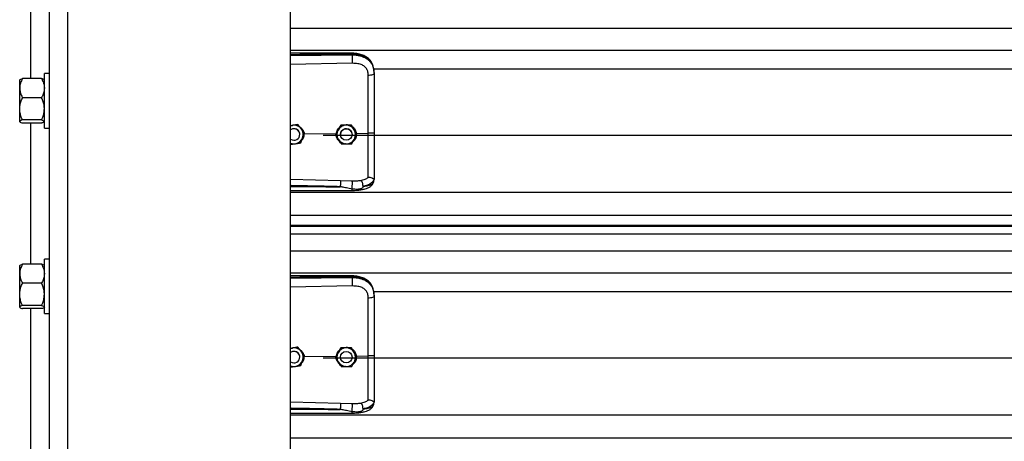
# Model space of a CAD drawing. Header units: inches. Extents: x 170 to 284, y 215 to 248.
# Tile 729 of 1056: x 226.914 to 227.822, y 223.38 to 223.769. Entities that reach past the tile are written whole.
import ezdxf

# ---------------------------------------------------------------- set-up
doc = ezdxf.new("R2010")
doc.units = ezdxf.units.IN
doc.header["$LTSCALE"] = 0.25
doc.header["$MEASUREMENT"] = 0
doc.layers.add('RH TOP OF HOOD', color=7, linetype='Continuous')

msp = doc.modelspace()

# ---------------------------------------------------------------- linework, layer by layer
at = {"layer": 'RH TOP OF HOOD'}
for p, q in [((226.94105, 220.1328), (226.94105, 224.39328)), ((226.95817, 220.1328), (226.95817, 224.34448)), ((227.16361, 220.1328), (227.16361, 224.33325)), ((226.92392, 223.71444), (226.92392, 223.84455)), ((227.16361, 223.76092), (231.19593, 223.76092)), ((227.16361, 223.74053), (231.19593, 223.74053)), ((227.16361, 223.73578), (227.22046, 223.73632)), ((227.22056, 223.72853), (227.16361, 223.72732)), ((227.22046, 223.73632), (227.22046, 223.73673)), ((227.24016, 223.72345), (231.11938, 223.72345)), ((226.91388, 223.71338), (226.91369, 223.71315)), ((226.91369, 223.70561), (226.91369, 223.71315)), ((226.93389, 223.71444), (226.91625, 223.71444)), ((226.93646, 223.71315), (226.93626, 223.71338)), ((226.94105, 223.71904), (226.93646, 223.71904)), ((226.93646, 223.66874), (226.93646, 223.71904)), ((227.24066, 223.71939), (227.24066, 223.71891)), ((226.91369, 223.68651), (226.91369, 223.70561)), ((226.93389, 223.69679), (226.91625, 223.69679)), ((226.91369, 223.6748), (226.91369, 223.68651)), ((226.91369, 223.67463), (226.91369, 223.6748)), ((226.91369, 223.67463), (226.91388, 223.67441)), ((226.93389, 223.67624), (226.91625, 223.67624)), ((226.93626, 223.67441), (226.93646, 223.67463)), ((226.93389, 223.67335), (226.91625, 223.67335)), ((226.92392, 223.54323), (226.92392, 223.67335)), ((226.93646, 223.66874), (226.94105, 223.66874)), ((227.16539, 223.67125), (227.16361, 223.67096)), ((227.17027, 223.67205), (227.16934, 223.6719)), ((227.17027, 223.67205), (227.17027, 223.67205)), ((227.2099, 223.67129), (227.2099, 223.67129)), ((227.21979, 223.67144), (227.21979, 223.67144)), ((227.17211, 223.6628), (227.17211, 223.6628)), ((227.17615, 223.66341), (227.20585, 223.66369)), ((227.17652, 223.66439), (227.17652, 223.66439)), ((227.19378, 223.66206), (231.16577, 223.66206)), ((227.20509, 223.66266), (227.20509, 223.66266)), ((227.20962, 223.6628), (227.20962, 223.6628)), ((227.22033, 223.6628), (227.22033, 223.6628)), ((227.22428, 223.66387), (227.2352, 223.66398)), ((227.22486, 223.66295), (227.22486, 223.66295)), ((227.16361, 223.62165), (227.20955, 223.62032)), ((227.20955, 223.62032), (227.22053, 223.62005)), ((227.24032, 223.61934), (227.24066, 223.62132)), ((227.24066, 223.62185), (227.24066, 223.62132)), ((227.16361, 223.60968), (231.19593, 223.60968)), ((227.16361, 223.5883), (231.19593, 223.5883)), ((231.19593, 223.57881), (227.16361, 223.57881)), ((227.16361, 223.57817), (231.19593, 223.57817)), ((227.16361, 223.57115), (231.19593, 223.57115)), ((226.94105, 223.54784), (226.93646, 223.54784)), ((226.93646, 223.49754), (226.93646, 223.54784)), ((227.16361, 223.55547), (231.19593, 223.55547)), ((226.91388, 223.54217), (226.91369, 223.54195)), ((226.91369, 223.53441), (226.91369, 223.54195)), ((226.93389, 223.54323), (226.91625, 223.54323)), ((226.93646, 223.54195), (226.93626, 223.54217)), ((226.91369, 223.51531), (226.91369, 223.53441)), ((227.16361, 223.53508), (231.19593, 223.53508)), ((227.16361, 223.53033), (227.22046, 223.53087)), ((227.22046, 223.53087), (227.22046, 223.53128)), ((226.93389, 223.52558), (226.91625, 223.52558)), ((227.22056, 223.52308), (227.16361, 223.52187)), ((226.91369, 223.50359), (226.91369, 223.51531)), ((227.24016, 223.51801), (231.11938, 223.51801)), ((227.24066, 223.51395), (227.24066, 223.51346)), ((226.91369, 223.50343), (226.91369, 223.50359)), ((226.91369, 223.50343), (226.91388, 223.5032)), ((226.93389, 223.50504), (226.91625, 223.50504)), ((226.93389, 223.50214), (226.91625, 223.50214)), ((226.92392, 223.37202), (226.92392, 223.50214)), ((226.93626, 223.5032), (226.93646, 223.50343)), ((226.93646, 223.49754), (226.94105, 223.49754)), ((227.16539, 223.46581), (227.16361, 223.46552)), ((227.17027, 223.4666), (227.16934, 223.46645)), ((227.17027, 223.4666), (227.17027, 223.4666)), ((227.2099, 223.46584), (227.2099, 223.46584)), ((227.21979, 223.46599), (227.21979, 223.46599)), ((227.17211, 223.45736), (227.17211, 223.45736)), ((227.17615, 223.45796), (227.20585, 223.45825)), ((227.17652, 223.45895), (227.17652, 223.45895)), ((227.19378, 223.45661), (231.16577, 223.45661)), ((227.20509, 223.45721), (227.20509, 223.45721)), ((227.20962, 223.45736), (227.20966, 223.45796)), ((227.20962, 223.45736), (227.20962, 223.45736)), ((227.21863, 223.46126), (227.21957, 223.4601)), ((227.21957, 223.4601), (227.21971, 223.45985)), ((227.22031, 223.4578), (227.22033, 223.45736)), ((227.22033, 223.45736), (227.22033, 223.45736)), ((227.22428, 223.45842), (227.2352, 223.45853)), ((227.22486, 223.45751), (227.22486, 223.45751)), ((227.16361, 223.4162), (227.20955, 223.41487)), ((227.20955, 223.41487), (227.22053, 223.41461)), ((227.24032, 223.41389), (227.24066, 223.41588)), ((227.24066, 223.41641), (227.24066, 223.41588)), ((227.16361, 223.40423), (231.19593, 223.40423)), ((227.16361, 223.38285), (231.19593, 223.38285))]:
    msp.add_line(p, q, dxfattribs=at)
at = {"layer": 'RH TOP OF HOOD', "flags": 128}
for points in [[(227.24066, 223.71891), (227.24055, 223.71861), (227.24024, 223.71833), (227.23974, 223.71806), (227.23907, 223.71783), (227.23824, 223.71764), (227.2373, 223.71749), (227.23627, 223.7174), (227.2352, 223.71736)], [(227.16361, 223.67076), (227.1643, 223.671), (227.16539, 223.67125)], [(227.21957, 223.66555), (227.22017, 223.66407), (227.22033, 223.6628)], [(227.24066, 223.51346), (227.24055, 223.51316), (227.24024, 223.51288), (227.23974, 223.51261), (227.23907, 223.51238), (227.23824, 223.51219), (227.2373, 223.51204), (227.23627, 223.51195), (227.2352, 223.51191)], [(227.16361, 223.46532), (227.1643, 223.46555), (227.16539, 223.46581)]]:
    msp.add_lwpolyline(points, dxfattribs=at)
at = {"layer": 'RH TOP OF HOOD'}
for centre in [(227.21498, 223.6628), (227.21498, 223.45736)]:
    msp.add_circle(centre, 0.00535, dxfattribs=at)
for centre, radius, start, end in [((227.16676, 223.6628), 0.00535, 39.24773, 126.0719), ((227.16676, 223.6628), 0.00535, 300.00974, 126.0719), ((227.16676, 223.6628), 0.00856, 39.24773, 99.24773), ((227.16676, 223.6628), 0.00535, 0, 39.24773), ((227.16676, 223.6628), 0.00856, 339.24773, 39.24773), ((227.21498, 223.6628), 0.00856, 150.85968, 210.85968), ((227.21498, 223.6628), 0.00856, 90.85968, 150.85968), ((227.21498, 223.6628), 0.00535, 30.85968, 180), ((227.21498, 223.6628), 0.00856, 30.85968, 90.85968), ((227.21498, 223.6628), 0.00856, 330.85968, 30.85968), ((227.16676, 223.6628), 0.00535, 233.9281, 300.00974), ((227.16676, 223.6628), 0.00856, 279.24773, 339.24773), ((227.21498, 223.6628), 0.00856, 210.85968, 270.85968), ((227.21498, 223.6628), 0.00856, 270.85968, 330.85968), ((227.16676, 223.6628), 0.00856, 248.40768, 279.24773), ((227.16676, 223.45736), 0.00856, 39.24773, 99.24773), ((227.21498, 223.45736), 0.00856, 90.85968, 150.85968), ((227.21498, 223.45736), 0.00856, 30.85968, 90.85968), ((227.16676, 223.45736), 0.00535, 39.24773, 126.0719), ((227.16676, 223.45736), 0.00535, 300.00974, 126.0719), ((227.16676, 223.45736), 0.00535, 0, 39.24773), ((227.16676, 223.45736), 0.00856, 339.24773, 39.24773), ((227.21498, 223.45736), 0.00856, 150.85968, 210.85968), ((227.21498, 223.45736), 0.00856, 330.85968, 30.85968), ((227.16676, 223.45736), 0.00535, 233.9281, 300.00974), ((227.16676, 223.45736), 0.00856, 248.40768, 279.24773), ((227.16676, 223.45736), 0.00856, 279.24773, 339.24773), ((227.21498, 223.45736), 0.00856, 210.85968, 270.85968), ((227.21498, 223.45736), 0.00856, 270.85968, 330.85968)]:
    msp.add_arc(centre, radius, start, end, dxfattribs=at)
for points, knots in [([(227.22044, 223.73782), (227.21122, 223.73789), (227.19314, 223.73802), (227.17419, 223.73797), (227.16447, 223.73791), (227.16361, 223.73791)], [0, 0, 0, 0, 0.486583, 0.954841, 1, 1, 1, 1]), ([(227.24057, 223.72144), (227.24045, 223.72251), (227.24024, 223.72445), (227.23949, 223.72696), (227.23863, 223.72887), (227.23756, 223.73063), (227.23624, 223.73221), (227.23477, 223.73351), (227.2334, 223.73447), (227.23196, 223.7353), (227.22958, 223.73637), (227.22664, 223.73718), (227.22333, 223.73771), (227.22144, 223.73778), (227.22044, 223.73782)], [0, 0, 0, 0, 0.108447, 0.196305, 0.269183, 0.327997, 0.41496, 0.491641, 0.538976, 0.594191, 0.669415, 0.814855, 0.902261, 1, 1, 1, 1]), ([(227.22044, 223.73781), (227.22044, 223.73781), (227.22045, 223.73782), (227.22045, 223.73771), (227.22046, 223.73742), (227.22046, 223.737), (227.22046, 223.73673)], [0, 0, 0, 0, 0.097876, 0.335386, 0.567961, 1, 1, 1, 1]), ([(227.22046, 223.73673), (227.21415, 223.73677), (227.20092, 223.73685), (227.18197, 223.73667), (227.16933, 223.73645), (227.16361, 223.73635)], [0, 0, 0, 0, 0.33267, 0.698436, 1, 1, 1, 1]), ([(227.24066, 223.71939), (227.24059, 223.72075), (227.24047, 223.72331), (227.23951, 223.7268), (227.23822, 223.72921), (227.23685, 223.73092), (227.23577, 223.73196), (227.23471, 223.73279), (227.23372, 223.73345), (227.23249, 223.73414), (227.23089, 223.73487), (227.22823, 223.73578), (227.22469, 223.73654), (227.22179, 223.73667), (227.22046, 223.73673)], [0, 0, 0, 0, 0.130716, 0.246761, 0.357793, 0.417097, 0.479148, 0.517715, 0.55909, 0.603295, 0.663348, 0.735369, 0.879208, 1, 1, 1, 1]), ([(227.22046, 223.73632), (227.22048, 223.73574), (227.22053, 223.73455), (227.22057, 223.73232), (227.22058, 223.73014), (227.22056, 223.72905), (227.22056, 223.72853)], [0, 0, 0, 0, 0.240694, 0.5, 0.759306, 1, 1, 1, 1]), ([(227.22046, 223.73632), (227.22166, 223.73629), (227.22409, 223.73622), (227.22742, 223.7356), (227.2304, 223.73466), (227.23293, 223.73345), (227.23517, 223.7319), (227.23704, 223.73007), (227.23853, 223.72793), (227.2397, 223.72538), (227.2405, 223.7223), (227.2406, 223.72005), (227.24066, 223.71891)], [0, 0, 0, 0, 0.109401, 0.222347, 0.315179, 0.410223, 0.501275, 0.594601, 0.683449, 0.774533, 0.885821, 1, 1, 1, 1]), ([(227.23477, 223.72129), (227.23477, 223.72129), (227.23467, 223.72165), (227.23417, 223.72306), (227.23264, 223.72526), (227.22957, 223.72716), (227.22546, 223.72837), (227.2223, 223.72847), (227.22056, 223.72853)], [0, 0, 0, 0, 0.000004, 0.065095, 0.26167, 0.475311, 0.709366, 1, 1, 1, 1]), ([(227.2352, 223.71736), (227.23513, 223.71868), (227.23506, 223.72001), (227.23477, 223.72129), (227.23477, 223.72129)], [0, 0, 0, 0, 0.99998, 1, 1, 1, 1]), ([(226.91625, 223.71444), (226.91558, 223.71306), (226.91421, 223.71027), (226.91369, 223.70722), (226.91369, 223.70565), (226.91369, 223.70561)], [0, 0, 0, 0, 0.484341, 0.986328, 1, 1, 1, 1]), ([(226.91395, 223.71332), (226.914, 223.71341), (226.91418, 223.71371), (226.91514, 223.71408), (226.916, 223.71436), (226.91625, 223.71444)], [0, 0, 0, 0, 0.237471, 0.77815, 1, 1, 1, 1]), ([(226.93389, 223.71444), (226.93456, 223.71306), (226.93594, 223.71027), (226.93645, 223.70722), (226.93646, 223.70565), (226.93646, 223.70561)], [0, 0, 0, 0, 0.484341, 0.986328, 1, 1, 1, 1]), ([(226.9362, 223.71332), (226.93614, 223.71341), (226.93597, 223.71371), (226.935, 223.71408), (226.93414, 223.71436), (226.93389, 223.71444)], [0, 0, 0, 0, 0.237471, 0.77815, 1, 1, 1, 1]), ([(227.2352, 223.66398), (227.2352, 223.66398), (227.2352, 223.66736), (227.2352, 223.67441), (227.2352, 223.68508), (227.2352, 223.69596), (227.2352, 223.70675), (227.2352, 223.71382), (227.2352, 223.71736)], [0, 0, 0, 0, 0.000001, 0.187792, 0.390844, 0.593896, 0.796948, 1, 1, 1, 1]), ([(227.24066, 223.71891), (227.24066, 223.71528), (227.24066, 223.70801), (227.24066, 223.69692), (227.24066, 223.68574), (227.24066, 223.67477), (227.24066, 223.66753), (227.24066, 223.66405)], [0, 0, 0, 0, 0.202757, 0.406104, 0.60886, 0.812207, 1, 1, 1, 1]), ([(226.91369, 223.70561), (226.91378, 223.70438), (226.91398, 223.70186), (226.91513, 223.69894), (226.916, 223.69727), (226.91625, 223.69679)], [0, 0, 0, 0, 0.406291, 0.827266, 1, 1, 1, 1]), ([(226.93646, 223.70561), (226.93636, 223.70438), (226.93616, 223.70186), (226.93501, 223.69894), (226.93414, 223.69727), (226.93389, 223.69679)], [0, 0, 0, 0, 0.4062906, 0.8272664, 1, 1, 1, 1]), ([(226.91369, 223.68651), (226.91369, 223.68675), (226.91371, 223.68829), (226.91413, 223.69116), (226.91516, 223.69434), (226.91598, 223.69618), (226.91625, 223.69679)], [0, 0, 0, 0, 0.066532, 0.435283, 0.814551, 1, 1, 1, 1]), ([(226.93646, 223.68651), (226.93645, 223.68675), (226.93644, 223.68829), (226.93601, 223.69116), (226.93499, 223.69434), (226.93416, 223.69618), (226.93389, 223.69679)], [0, 0, 0, 0, 0.066532, 0.435283, 0.814551, 1, 1, 1, 1]), ([(226.91625, 223.67624), (226.91587, 223.67711), (226.91497, 223.67917), (226.91393, 223.6826), (226.91377, 223.6852), (226.91369, 223.68651)], [0, 0, 0, 0, 0.26546, 0.628076, 1, 1, 1, 1]), ([(226.93389, 223.67624), (226.93427, 223.67711), (226.93517, 223.67917), (226.93621, 223.6826), (226.93638, 223.6852), (226.93646, 223.68651)], [0, 0, 0, 0, 0.26546, 0.628076, 1, 1, 1, 1]), ([(226.91625, 223.67624), (226.91558, 223.67602), (226.91421, 223.67556), (226.91369, 223.67506), (226.91369, 223.6748), (226.91369, 223.6748)], [0, 0, 0, 0, 0.484341, 0.986328, 1, 1, 1, 1]), ([(226.91369, 223.6748), (226.91378, 223.67459), (226.91398, 223.67418), (226.91513, 223.6737), (226.916, 223.67343), (226.91625, 223.67335)], [0, 0, 0, 0, 0.406291, 0.827266, 1, 1, 1, 1]), ([(226.93389, 223.67624), (226.93456, 223.67602), (226.93594, 223.67556), (226.93645, 223.67506), (226.93646, 223.6748), (226.93646, 223.6748)], [0, 0, 0, 0, 0.484341, 0.986328, 1, 1, 1, 1]), ([(226.9362, 223.67447), (226.93614, 223.67437), (226.93597, 223.67407), (226.935, 223.6737), (226.93414, 223.67343), (226.93389, 223.67335)], [0, 0, 0, 0, 0.237471, 0.77815, 1, 1, 1, 1]), ([(227.16361, 223.67108), (227.16445, 223.67136), (227.16586, 223.67184), (227.16733, 223.67172), (227.16793, 223.67167)], [0, 0, 0, 0, 0.594398, 1, 1, 1, 1]), ([(227.17027, 223.67205), (227.16959, 223.67194), (227.16822, 223.67171), (227.16656, 223.67144), (227.16561, 223.67129), (227.16539, 223.67125)], [0, 0, 0, 0, 0.4299704, 0.8700602, 1, 1, 1, 1]), ([(227.17339, 223.66822), (227.17327, 223.66837), (227.1723, 223.66956), (227.17124, 223.67085), (227.17036, 223.67193), (227.17027, 223.67205)], [0, 0, 0, 0, 0.115647, 0.904534, 1, 1, 1, 1]), ([(227.17339, 223.66822), (227.17327, 223.66837), (227.1723, 223.66956), (227.17124, 223.67086), (227.17036, 223.67193), (227.17027, 223.67205)], [0, 0, 0, 0, 0.115647, 0.904534, 1, 1, 1, 1]), ([(227.17154, 223.67035), (227.17219, 223.66993), (227.17368, 223.66894), (227.17498, 223.66721), (227.17525, 223.66597), (227.17531, 223.66573)], [0, 0, 0, 0, 0.381422, 0.875754, 1, 1, 1, 1]), ([(227.17652, 223.66439), (227.17626, 223.66472), (227.17526, 223.66594), (227.17418, 223.66725), (227.17339, 223.66822)], [0, 0, 0, 0, 0.264307, 1, 1, 1, 1]), ([(227.17652, 223.66439), (227.17626, 223.66472), (227.17526, 223.66594), (227.17418, 223.66726), (227.17339, 223.66822)], [0, 0, 0, 0, 0.264307, 1, 1, 1, 1]), ([(227.2075, 223.66697), (227.20688, 223.66586), (227.20605, 223.66438), (227.20528, 223.663), (227.20509, 223.66266)], [0, 0, 0, 0, 0.7497734, 1, 1, 1, 1]), ([(227.2075, 223.66697), (227.20688, 223.66586), (227.20605, 223.66438), (227.20528, 223.663), (227.20509, 223.66266)], [0, 0, 0, 0, 0.749773, 1, 1, 1, 1]), ([(227.20601, 223.6643), (227.20617, 223.66506), (227.20655, 223.66681), (227.20768, 223.66865), (227.20872, 223.66938), (227.20892, 223.66952)], [0, 0, 0, 0, 0.377677, 0.881161, 1, 1, 1, 1]), ([(227.2099, 223.67129), (227.20957, 223.67069), (227.2089, 223.66948), (227.20808, 223.66801), (227.20761, 223.66716), (227.2075, 223.66697)], [0, 0, 0, 0, 0.4299704, 0.8700602, 1, 1, 1, 1]), ([(227.2099, 223.67129), (227.20957, 223.67069), (227.2089, 223.66948), (227.20808, 223.66801), (227.20761, 223.66717), (227.2075, 223.66697)], [0, 0, 0, 0, 0.4299704, 0.8700602, 1, 1, 1, 1]), ([(227.21485, 223.67137), (227.21357, 223.67135), (227.21188, 223.67132), (227.2103, 223.6713), (227.2099, 223.67129)], [0, 0, 0, 0, 0.749773, 1, 1, 1, 1]), ([(227.21485, 223.67136), (227.21357, 223.67134), (227.21188, 223.67132), (227.2103, 223.6713), (227.2099, 223.67129)], [0, 0, 0, 0, 0.7497734, 1, 1, 1, 1]), ([(227.21205, 223.67132), (227.21262, 223.67154), (227.2138, 223.67198), (227.21585, 223.67203), (227.21718, 223.67163), (227.2179, 223.67141)], [0, 0, 0, 0, 0.30274, 0.628644, 1, 1, 1, 1]), ([(227.21979, 223.67144), (227.2191, 223.67143), (227.21772, 223.67141), (227.21603, 223.67138), (227.21507, 223.67137), (227.21485, 223.67136)], [0, 0, 0, 0, 0.4299704, 0.8700602, 1, 1, 1, 1]), ([(227.21979, 223.67144), (227.2191, 223.67143), (227.21772, 223.67141), (227.21603, 223.67138), (227.21507, 223.67137), (227.21485, 223.67137)], [0, 0, 0, 0, 0.42997, 0.87006, 1, 1, 1, 1]), ([(227.22232, 223.66719), (227.22222, 223.66736), (227.22144, 223.66868), (227.22058, 223.67012), (227.21987, 223.67131), (227.21979, 223.67144)], [0, 0, 0, 0, 0.115647, 0.904534, 1, 1, 1, 1]), ([(227.22232, 223.6672), (227.22222, 223.66736), (227.22144, 223.66868), (227.22058, 223.67012), (227.21987, 223.67131), (227.21979, 223.67144)], [0, 0, 0, 0, 0.115647, 0.904534, 1, 1, 1, 1]), ([(227.22066, 223.66998), (227.22091, 223.66983), (227.22204, 223.66914), (227.22352, 223.66704), (227.22402, 223.66495), (227.22428, 223.66387)], [0, 0, 0, 0, 0.117443, 0.542782, 1, 1, 1, 1]), ([(227.22486, 223.66295), (227.22464, 223.66331), (227.22383, 223.66467), (227.22296, 223.66613), (227.22232, 223.6672)], [0, 0, 0, 0, 0.264307, 1, 1, 1, 1]), ([(227.22486, 223.66295), (227.22464, 223.66331), (227.22383, 223.66467), (227.22296, 223.66612), (227.22232, 223.66719)], [0, 0, 0, 0, 0.264307, 1, 1, 1, 1]), ([(227.17302, 223.65515), (227.17326, 223.65579), (227.17375, 223.65708), (227.17435, 223.65866), (227.17469, 223.65956), (227.17477, 223.65977)], [0, 0, 0, 0, 0.42997, 0.87006, 1, 1, 1, 1]), ([(227.17585, 223.66264), (227.17578, 223.66181), (227.17562, 223.66005), (227.17477, 223.65824), (227.17398, 223.65754), (227.17389, 223.65746)], [0, 0, 0, 0, 0.439592, 0.936516, 1, 1, 1, 1]), ([(227.17477, 223.65977), (227.17522, 223.66096), (227.17582, 223.66255), (227.17638, 223.66402), (227.17652, 223.66439)], [0, 0, 0, 0, 0.749773, 1, 1, 1, 1]), ([(227.20763, 223.65841), (227.20753, 223.65858), (227.20674, 223.65989), (227.20588, 223.66133), (227.20517, 223.66253), (227.20509, 223.66266)], [0, 0, 0, 0, 0.1156469, 0.9045343, 1, 1, 1, 1]), ([(227.20891, 223.65627), (227.20826, 223.65693), (227.20691, 223.6583), (227.20601, 223.66017), (227.20596, 223.66119), (227.20596, 223.6612)], [0, 0, 0, 0, 0.479701, 0.993135, 1, 1, 1, 1]), ([(227.21016, 223.65417), (227.20995, 223.65453), (227.20914, 223.65588), (227.20827, 223.65734), (227.20763, 223.65841)], [0, 0, 0, 0, 0.264307, 1, 1, 1, 1]), ([(227.22005, 223.65432), (227.22038, 223.65492), (227.22105, 223.65613), (227.22187, 223.6576), (227.22234, 223.65844), (227.22245, 223.65864)], [0, 0, 0, 0, 0.42997, 0.87006, 1, 1, 1, 1]), ([(227.22418, 223.66173), (227.22407, 223.66102), (227.2238, 223.65935), (227.22265, 223.65743), (227.22151, 223.65657), (227.22115, 223.6563)], [0, 0, 0, 0, 0.335649, 0.786425, 1, 1, 1, 1]), ([(227.22245, 223.65864), (227.22307, 223.65975), (227.2239, 223.66123), (227.22467, 223.66261), (227.22486, 223.66295)], [0, 0, 0, 0, 0.749773, 1, 1, 1, 1]), ([(227.24066, 223.66405), (227.24057, 223.66403), (227.24041, 223.66401), (227.23916, 223.66398), (227.23736, 223.66397), (227.23592, 223.66397), (227.2352, 223.66398)], [0, 0, 0, 0, 0.250001, 0.500001, 0.750001, 1, 1, 1, 1]), ([(227.2352, 223.62329), (227.2352, 223.62355), (227.2352, 223.62512), (227.2352, 223.62855), (227.2352, 223.63416), (227.2352, 223.64059), (227.2352, 223.64782), (227.2352, 223.6557), (227.2352, 223.66122), (227.2352, 223.66398), (227.2352, 223.66398)], [0, 0, 0, 0, 0.031558, 0.189146, 0.346734, 0.504328, 0.661923, 0.83096, 0.999998, 1, 1, 1, 1]), ([(227.24066, 223.66405), (227.24066, 223.66101), (227.24066, 223.65483), (227.24066, 223.64605), (227.24066, 223.63788), (227.24066, 223.6313), (227.24066, 223.62591), (227.24066, 223.62321), (227.24066, 223.62185)], [0, 0, 0, 0, 0.187091, 0.380392, 0.555876, 0.736448, 0.867195, 1, 1, 1, 1]), ([(227.16361, 223.65362), (227.16417, 223.65371), (227.16542, 223.65391), (227.16697, 223.65416), (227.16792, 223.65432), (227.16814, 223.65435)], [0, 0, 0, 0, 0.3844201, 0.8596769, 1, 1, 1, 1]), ([(227.16814, 223.65435), (227.16939, 223.65456), (227.17107, 223.65483), (227.17263, 223.65509), (227.17302, 223.65515)], [0, 0, 0, 0, 0.749773, 1, 1, 1, 1]), ([(227.21016, 223.65417), (227.21085, 223.65418), (227.21223, 223.6542), (227.21392, 223.65423), (227.21488, 223.65424), (227.2151, 223.65424)], [0, 0, 0, 0, 0.42997, 0.87006, 1, 1, 1, 1]), ([(227.21725, 223.65428), (227.21715, 223.65424), (227.21638, 223.65394), (227.21508, 223.65388), (227.21398, 223.65413), (227.21358, 223.65422)], [0, 0, 0, 0, 0.081672, 0.673462, 1, 1, 1, 1]), ([(227.2151, 223.65424), (227.21638, 223.65426), (227.21807, 223.65429), (227.21965, 223.65431), (227.22005, 223.65432)], [0, 0, 0, 0, 0.749773, 1, 1, 1, 1]), ([(227.20955, 223.62032), (227.20956, 223.62008), (227.20957, 223.61971), (227.20956, 223.61885), (227.20956, 223.61807), (227.20954, 223.61721), (227.20952, 223.61605), (227.20949, 223.61521), (227.20947, 223.61466)], [0, 0, 0, 0, 0.2394515, 0.3683458, 0.4999762, 0.6316106, 0.7605158, 1, 1, 1, 1]), ([(227.22045, 223.61248), (227.22047, 223.61272), (227.2205, 223.61323), (227.22054, 223.61424), (227.22058, 223.61543), (227.2206, 223.6167), (227.22061, 223.6179), (227.2206, 223.6189), (227.22057, 223.61964), (227.22055, 223.61992), (227.22053, 223.62005)], [0, 0, 0, 0, 0.109851, 0.231726, 0.363178, 0.5, 0.636822, 0.768274, 0.890149, 1, 1, 1, 1]), ([(227.22053, 223.62005), (227.22189, 223.62005), (227.22459, 223.62003), (227.2271, 223.62032), (227.22835, 223.62046)], [0, 0, 0, 0, 0.500392, 1, 1, 1, 1]), ([(227.22836, 223.62046), (227.22974, 223.62075), (227.23182, 223.62119), (227.234, 223.62223), (227.2348, 223.62293), (227.2352, 223.62329)], [0, 0, 0, 0, 0.490199, 0.743885, 1, 1, 1, 1]), ([(227.23045, 223.61506), (227.23043, 223.61559), (227.23038, 223.61669), (227.2299, 223.61835), (227.2292, 223.61974), (227.22863, 223.62023), (227.22836, 223.62046)], [0, 0, 0, 0, 0.240562, 0.499746, 0.759069, 1, 1, 1, 1]), ([(227.24046, 223.6216), (227.24019, 223.62088), (227.23962, 223.6194), (227.23757, 223.61756), (227.23458, 223.61601), (227.23185, 223.61538), (227.23045, 223.61506)], [0, 0, 0, 0, 0.230526, 0.473488, 0.729738, 1, 1, 1, 1]), ([(227.24046, 223.6216), (227.24041, 223.62159), (227.24031, 223.62158), (227.24002, 223.62176), (227.23955, 223.62209), (227.23868, 223.62267), (227.2372, 223.62329), (227.23586, 223.62329), (227.2352, 223.62329)], [0, 0, 0, 0, 0.113677, 0.23335, 0.362069, 0.501916, 0.755745, 1, 1, 1, 1]), ([(227.24066, 223.62185), (227.24066, 223.62185), (227.24066, 223.62184), (227.24065, 223.62174), (227.24055, 223.62166), (227.24046, 223.62159)], [0, 0, 0, 0, 0.011935, 0.118982, 1, 1, 1, 1]), ([(227.20947, 223.61466), (227.20557, 223.61476), (227.1973, 223.61497), (227.18419, 223.61525), (227.17324, 223.61546), (227.16623, 223.61559), (227.16405, 223.61563), (227.16361, 223.61564)], [0, 0, 0, 0, 0.25516, 0.541071, 0.857735, 0.971288, 1, 1, 1, 1]), ([(227.16361, 223.61499), (227.16621, 223.61496), (227.17128, 223.6149), (227.17884, 223.61482), (227.18649, 223.61475), (227.19425, 223.6147), (227.20197, 223.61466), (227.20701, 223.61466), (227.20947, 223.61466)], [0, 0, 0, 0, 0.169941, 0.331425, 0.494842, 0.670531, 0.838916, 1, 1, 1, 1]), ([(227.16361, 223.61109), (227.16728, 223.61109), (227.17875, 223.6111), (227.19768, 223.61112), (227.21295, 223.6112), (227.2204, 223.61123)], [0, 0, 0, 0, 0.1936599, 0.6060178, 1, 1, 1, 1]), ([(227.22045, 223.61248), (227.21867, 223.61283), (227.21561, 223.61342), (227.21218, 223.61414), (227.21044, 223.6145), (227.20994, 223.6146), (227.20979, 223.61463), (227.20974, 223.61464)], [0, 0, 0, 0, 0.50228, 0.861696, 0.958427, 0.986103, 1, 1, 1, 1]), ([(227.2204, 223.61123), (227.22189, 223.61127), (227.22467, 223.61133), (227.22841, 223.61176), (227.23128, 223.61232), (227.23338, 223.61292), (227.23497, 223.61353), (227.23634, 223.61423), (227.23761, 223.61511), (227.23874, 223.61619), (227.23976, 223.6176), (227.24011, 223.61871), (227.2403, 223.61929)], [0, 0, 0, 0, 0.169691, 0.317141, 0.442436, 0.538436, 0.608329, 0.684096, 0.742678, 0.815168, 0.901564, 1, 1, 1, 1]), ([(227.2204, 223.61125), (227.2204, 223.61125), (227.22041, 223.61118), (227.22042, 223.61137), (227.22044, 223.6117), (227.22044, 223.61213), (227.22045, 223.61242), (227.22045, 223.61248)], [0, 0, 0, 0, 0.0343673, 0.3245666, 0.621015, 0.9174633, 1, 1, 1, 1]), ([(227.23045, 223.61506), (227.23038, 223.61469), (227.23028, 223.61417), (227.2299, 223.61357), (227.22948, 223.61314), (227.22868, 223.6127), (227.2272, 223.61234), (227.22444, 223.6121), (227.22205, 223.61233), (227.22045, 223.61248)], [0, 0, 0, 0, 0.100127, 0.139586, 0.189714, 0.258234, 0.369736, 0.580348, 1, 1, 1, 1]), ([(227.23045, 223.61506), (227.231, 223.61512), (227.23231, 223.61526), (227.2337, 223.61548), (227.23466, 223.61568), (227.23589, 223.61595), (227.23758, 223.61652), (227.2394, 223.61765), (227.24, 223.61876), (227.24032, 223.61934)], [0, 0, 0, 0, 0.109188, 0.260819, 0.307798, 0.335524, 0.562789, 0.774954, 1, 1, 1, 1]), ([(226.91625, 223.54323), (226.91558, 223.54186), (226.91421, 223.53906), (226.91369, 223.53601), (226.91369, 223.53445), (226.91369, 223.53441)], [0, 0, 0, 0, 0.484341, 0.986328, 1, 1, 1, 1]), ([(226.91395, 223.54211), (226.914, 223.5422), (226.91418, 223.54251), (226.91514, 223.54288), (226.916, 223.54315), (226.91625, 223.54323)], [0, 0, 0, 0, 0.237471, 0.77815, 1, 1, 1, 1]), ([(226.93389, 223.54323), (226.93456, 223.54186), (226.93594, 223.53906), (226.93645, 223.53601), (226.93646, 223.53445), (226.93646, 223.53441)], [0, 0, 0, 0, 0.484341, 0.986328, 1, 1, 1, 1]), ([(226.9362, 223.54211), (226.93614, 223.5422), (226.93597, 223.54251), (226.935, 223.54288), (226.93414, 223.54315), (226.93389, 223.54323)], [0, 0, 0, 0, 0.237471, 0.77815, 1, 1, 1, 1]), ([(226.91369, 223.53441), (226.91378, 223.53317), (226.91398, 223.53066), (226.91513, 223.52773), (226.916, 223.52607), (226.91625, 223.52558)], [0, 0, 0, 0, 0.406291, 0.827266, 1, 1, 1, 1]), ([(226.93646, 223.53441), (226.93636, 223.53317), (226.93616, 223.53066), (226.93501, 223.52773), (226.93414, 223.52607), (226.93389, 223.52558)], [0, 0, 0, 0, 0.4062906, 0.8272664, 1, 1, 1, 1]), ([(227.22044, 223.53237), (227.21122, 223.53244), (227.19314, 223.53258), (227.17419, 223.53252), (227.16447, 223.53246), (227.16361, 223.53246)], [0, 0, 0, 0, 0.486583, 0.954841, 1, 1, 1, 1]), ([(227.22046, 223.53128), (227.21415, 223.53132), (227.20092, 223.5314), (227.18197, 223.53122), (227.16933, 223.531), (227.16361, 223.5309)], [0, 0, 0, 0, 0.33267, 0.698436, 1, 1, 1, 1]), ([(227.24057, 223.51599), (227.24045, 223.51706), (227.24024, 223.519), (227.23949, 223.52152), (227.23863, 223.52343), (227.23756, 223.52518), (227.23624, 223.52677), (227.23477, 223.52806), (227.2334, 223.52902), (227.23196, 223.52985), (227.22958, 223.53092), (227.22664, 223.53173), (227.22333, 223.53226), (227.22144, 223.53234), (227.22044, 223.53237)], [0, 0, 0, 0, 0.108447, 0.196305, 0.269183, 0.327997, 0.41496, 0.491641, 0.538976, 0.594191, 0.669415, 0.814855, 0.902261, 1, 1, 1, 1]), ([(227.22044, 223.53236), (227.22044, 223.53236), (227.22045, 223.53238), (227.22045, 223.53226), (227.22046, 223.53197), (227.22046, 223.53155), (227.22046, 223.53128)], [0, 0, 0, 0, 0.097876, 0.335386, 0.567961, 1, 1, 1, 1]), ([(227.24066, 223.51395), (227.24059, 223.5153), (227.24047, 223.51786), (227.23951, 223.52136), (227.23822, 223.52377), (227.23685, 223.52547), (227.23577, 223.52651), (227.23471, 223.52734), (227.23372, 223.528), (227.23249, 223.5287), (227.23089, 223.52942), (227.22823, 223.53033), (227.22469, 223.53109), (227.22179, 223.53122), (227.22046, 223.53128)], [0, 0, 0, 0, 0.130716, 0.246761, 0.357793, 0.417097, 0.479148, 0.517715, 0.55909, 0.603295, 0.663348, 0.735369, 0.879208, 1, 1, 1, 1]), ([(227.22046, 223.53087), (227.22048, 223.53029), (227.22053, 223.5291), (227.22057, 223.52687), (227.22058, 223.5247), (227.22056, 223.52361), (227.22056, 223.52308)], [0, 0, 0, 0, 0.240694, 0.5, 0.759306, 1, 1, 1, 1]), ([(227.22046, 223.53087), (227.22166, 223.53084), (227.22409, 223.53077), (227.22742, 223.53016), (227.2304, 223.52921), (227.23293, 223.528), (227.23517, 223.52645), (227.23704, 223.52462), (227.23853, 223.52248), (227.2397, 223.51993), (227.2405, 223.51685), (227.2406, 223.5146), (227.24066, 223.51346)], [0, 0, 0, 0, 0.109401, 0.222347, 0.315179, 0.410223, 0.501275, 0.594601, 0.683449, 0.774533, 0.885821, 1, 1, 1, 1]), ([(226.91369, 223.51531), (226.91369, 223.51554), (226.91371, 223.51708), (226.91413, 223.51996), (226.91516, 223.52313), (226.91598, 223.52497), (226.91625, 223.52558)], [0, 0, 0, 0, 0.066532, 0.435283, 0.814551, 1, 1, 1, 1]), ([(226.93646, 223.51531), (226.93645, 223.51554), (226.93644, 223.51708), (226.93601, 223.51996), (226.93499, 223.52313), (226.93416, 223.52497), (226.93389, 223.52558)], [0, 0, 0, 0, 0.066532, 0.435283, 0.814551, 1, 1, 1, 1]), ([(227.23477, 223.51584), (227.23477, 223.51584), (227.23467, 223.5162), (227.23417, 223.51761), (227.23264, 223.51981), (227.22957, 223.52171), (227.22546, 223.52293), (227.2223, 223.52303), (227.22056, 223.52308)], [0, 0, 0, 0, 0.000004, 0.065095, 0.26167, 0.475311, 0.709366, 1, 1, 1, 1]), ([(226.91625, 223.50504), (226.91587, 223.50591), (226.91497, 223.50796), (226.91393, 223.51139), (226.91377, 223.51399), (226.91369, 223.51531)], [0, 0, 0, 0, 0.26546, 0.628076, 1, 1, 1, 1]), ([(226.93389, 223.50504), (226.93427, 223.50591), (226.93517, 223.50796), (226.93621, 223.51139), (226.93638, 223.51399), (226.93646, 223.51531)], [0, 0, 0, 0, 0.26546, 0.628076, 1, 1, 1, 1]), ([(227.2352, 223.51191), (227.23513, 223.51324), (227.23506, 223.51456), (227.23477, 223.51584), (227.23477, 223.51584)], [0, 0, 0, 0, 0.99998, 1, 1, 1, 1]), ([(227.2352, 223.45853), (227.2352, 223.45853), (227.2352, 223.46191), (227.2352, 223.46896), (227.2352, 223.47963), (227.2352, 223.49051), (227.2352, 223.5013), (227.2352, 223.50837), (227.2352, 223.51191)], [0, 0, 0, 0, 0.000001, 0.187792, 0.390844, 0.593896, 0.796948, 1, 1, 1, 1]), ([(227.24066, 223.51346), (227.24066, 223.50983), (227.24066, 223.50256), (227.24066, 223.49148), (227.24066, 223.48029), (227.24066, 223.46933), (227.24066, 223.46208), (227.24066, 223.4586)], [0, 0, 0, 0, 0.202757, 0.406104, 0.60886, 0.812207, 1, 1, 1, 1]), ([(226.91625, 223.50504), (226.91558, 223.50481), (226.91421, 223.50435), (226.91369, 223.50385), (226.91369, 223.5036), (226.91369, 223.50359)], [0, 0, 0, 0, 0.484341, 0.986328, 1, 1, 1, 1]), ([(226.91369, 223.50359), (226.91378, 223.50339), (226.91398, 223.50297), (226.91513, 223.5025), (226.916, 223.50222), (226.91625, 223.50214)], [0, 0, 0, 0, 0.406291, 0.827266, 1, 1, 1, 1]), ([(226.93389, 223.50504), (226.93456, 223.50481), (226.93594, 223.50435), (226.93645, 223.50385), (226.93646, 223.5036), (226.93646, 223.50359)], [0, 0, 0, 0, 0.484341, 0.986328, 1, 1, 1, 1]), ([(226.9362, 223.50326), (226.93614, 223.50317), (226.93597, 223.50287), (226.935, 223.5025), (226.93414, 223.50222), (226.93389, 223.50214)], [0, 0, 0, 0, 0.237471, 0.77815, 1, 1, 1, 1]), ([(227.16361, 223.46564), (227.16445, 223.46592), (227.16586, 223.46639), (227.16733, 223.46627), (227.16793, 223.46622)], [0, 0, 0, 0, 0.594398, 1, 1, 1, 1]), ([(227.17027, 223.4666), (227.16959, 223.46649), (227.16822, 223.46627), (227.16656, 223.466), (227.16561, 223.46584), (227.16539, 223.46581)], [0, 0, 0, 0, 0.4299704, 0.8700602, 1, 1, 1, 1]), ([(227.17339, 223.46277), (227.17327, 223.46292), (227.1723, 223.46411), (227.17124, 223.46541), (227.17036, 223.46648), (227.17027, 223.4666)], [0, 0, 0, 0, 0.115647, 0.904534, 1, 1, 1, 1]), ([(227.17339, 223.46277), (227.17327, 223.46293), (227.1723, 223.46411), (227.17124, 223.46541), (227.17036, 223.46649), (227.17027, 223.4666)], [0, 0, 0, 0, 0.115647, 0.904534, 1, 1, 1, 1]), ([(227.2099, 223.46584), (227.20957, 223.46524), (227.2089, 223.46403), (227.20808, 223.46256), (227.20761, 223.46172), (227.2075, 223.46153)], [0, 0, 0, 0, 0.4299704, 0.8700602, 1, 1, 1, 1]), ([(227.2099, 223.46584), (227.20957, 223.46525), (227.2089, 223.46404), (227.20808, 223.46256), (227.20761, 223.46172), (227.2075, 223.46153)], [0, 0, 0, 0, 0.4299704, 0.8700602, 1, 1, 1, 1]), ([(227.21485, 223.46592), (227.21357, 223.4659), (227.21188, 223.46587), (227.2103, 223.46585), (227.2099, 223.46584)], [0, 0, 0, 0, 0.7497734, 1, 1, 1, 1]), ([(227.21485, 223.46592), (227.21357, 223.4659), (227.21188, 223.46587), (227.2103, 223.46585), (227.2099, 223.46584)], [0, 0, 0, 0, 0.749773, 1, 1, 1, 1]), ([(227.21205, 223.46588), (227.21262, 223.46609), (227.2138, 223.46653), (227.21585, 223.46659), (227.21718, 223.46618), (227.2179, 223.46596)], [0, 0, 0, 0, 0.30274, 0.628644, 1, 1, 1, 1]), ([(227.21979, 223.46599), (227.2191, 223.46598), (227.21772, 223.46596), (227.21603, 223.46593), (227.21507, 223.46592), (227.21485, 223.46592)], [0, 0, 0, 0, 0.4299704, 0.8700602, 1, 1, 1, 1]), ([(227.21979, 223.46599), (227.2191, 223.46598), (227.21772, 223.46596), (227.21603, 223.46594), (227.21507, 223.46592), (227.21485, 223.46592)], [0, 0, 0, 0, 0.42997, 0.87006, 1, 1, 1, 1]), ([(227.22232, 223.46175), (227.22222, 223.46192), (227.22144, 223.46323), (227.22058, 223.46467), (227.21987, 223.46586), (227.21979, 223.46599)], [0, 0, 0, 0, 0.115647, 0.904534, 1, 1, 1, 1]), ([(227.22232, 223.46175), (227.22222, 223.46192), (227.22144, 223.46323), (227.22058, 223.46467), (227.21987, 223.46586), (227.21979, 223.46599)], [0, 0, 0, 0, 0.115647, 0.904534, 1, 1, 1, 1]), ([(227.17154, 223.46491), (227.17219, 223.46448), (227.17368, 223.4635), (227.17498, 223.46176), (227.17525, 223.46053), (227.17531, 223.46028)], [0, 0, 0, 0, 0.381422, 0.875754, 1, 1, 1, 1]), ([(227.17652, 223.45895), (227.17626, 223.45927), (227.17526, 223.46049), (227.17418, 223.46181), (227.17339, 223.46277)], [0, 0, 0, 0, 0.264307, 1, 1, 1, 1]), ([(227.17652, 223.45895), (227.17626, 223.45927), (227.17526, 223.46049), (227.17418, 223.46181), (227.17339, 223.46277)], [0, 0, 0, 0, 0.264307, 1, 1, 1, 1]), ([(227.17585, 223.45719), (227.17578, 223.45636), (227.17562, 223.4546), (227.17477, 223.45279), (227.17398, 223.45209), (227.17389, 223.45201)], [0, 0, 0, 0, 0.439592, 0.936516, 1, 1, 1, 1]), ([(227.17477, 223.45432), (227.17522, 223.45551), (227.17582, 223.4571), (227.17638, 223.45858), (227.17652, 223.45895)], [0, 0, 0, 0, 0.749773, 1, 1, 1, 1]), ([(227.2075, 223.46153), (227.20688, 223.46041), (227.20605, 223.45893), (227.20528, 223.45755), (227.20509, 223.45721)], [0, 0, 0, 0, 0.7497734, 1, 1, 1, 1]), ([(227.2075, 223.46153), (227.20688, 223.46042), (227.20605, 223.45893), (227.20528, 223.45756), (227.20509, 223.45721)], [0, 0, 0, 0, 0.749773, 1, 1, 1, 1]), ([(227.20763, 223.45297), (227.20753, 223.45313), (227.20674, 223.45445), (227.20588, 223.45589), (227.20517, 223.45708), (227.20509, 223.45721)], [0, 0, 0, 0, 0.1156469, 0.9045343, 1, 1, 1, 1]), ([(227.20601, 223.45886), (227.20617, 223.45961), (227.20655, 223.46136), (227.20768, 223.4632), (227.20872, 223.46393), (227.20892, 223.46407)], [0, 0, 0, 0, 0.377677, 0.881161, 1, 1, 1, 1]), ([(227.22066, 223.46453), (227.22091, 223.46438), (227.22204, 223.4637), (227.22352, 223.4616), (227.22402, 223.45951), (227.22428, 223.45842)], [0, 0, 0, 0, 0.117443, 0.542782, 1, 1, 1, 1]), ([(227.22418, 223.45629), (227.22407, 223.45557), (227.2238, 223.4539), (227.22265, 223.45198), (227.22151, 223.45113), (227.22115, 223.45085)], [0, 0, 0, 0, 0.335649, 0.786425, 1, 1, 1, 1]), ([(227.22486, 223.45751), (227.22464, 223.45786), (227.22383, 223.45922), (227.22296, 223.46068), (227.22232, 223.46175)], [0, 0, 0, 0, 0.264307, 1, 1, 1, 1]), ([(227.22486, 223.45751), (227.22464, 223.45787), (227.22383, 223.45922), (227.22296, 223.46068), (227.22232, 223.46175)], [0, 0, 0, 0, 0.264307, 1, 1, 1, 1]), ([(227.22245, 223.45319), (227.22307, 223.4543), (227.2239, 223.45578), (227.22467, 223.45716), (227.22486, 223.45751)], [0, 0, 0, 0, 0.749773, 1, 1, 1, 1]), ([(227.24066, 223.4586), (227.24057, 223.45859), (227.24041, 223.45856), (227.23916, 223.45854), (227.23736, 223.45852), (227.23592, 223.45853), (227.2352, 223.45853)], [0, 0, 0, 0, 0.250001, 0.500001, 0.750001, 1, 1, 1, 1]), ([(227.2352, 223.41784), (227.2352, 223.4181), (227.2352, 223.41967), (227.2352, 223.42311), (227.2352, 223.42871), (227.2352, 223.43515), (227.2352, 223.44237), (227.2352, 223.45025), (227.2352, 223.45578), (227.2352, 223.45853), (227.2352, 223.45853)], [0, 0, 0, 0, 0.031558, 0.189146, 0.346734, 0.504328, 0.661923, 0.83096, 0.999998, 1, 1, 1, 1]), ([(227.24066, 223.4586), (227.24066, 223.45556), (227.24066, 223.44939), (227.24066, 223.4406), (227.24066, 223.43243), (227.24066, 223.42585), (227.24066, 223.42047), (227.24066, 223.41777), (227.24066, 223.41641)], [0, 0, 0, 0, 0.187091, 0.380392, 0.555876, 0.736448, 0.867195, 1, 1, 1, 1]), ([(227.16361, 223.44817), (227.16417, 223.44826), (227.16542, 223.44847), (227.16697, 223.44872), (227.16792, 223.44887), (227.16814, 223.44891)], [0, 0, 0, 0, 0.38442, 0.859677, 1, 1, 1, 1]), ([(227.16814, 223.44891), (227.16939, 223.44911), (227.17107, 223.44938), (227.17263, 223.44964), (227.17302, 223.4497)], [0, 0, 0, 0, 0.749773, 1, 1, 1, 1]), ([(227.17302, 223.4497), (227.17326, 223.45034), (227.17375, 223.45164), (227.17435, 223.45321), (227.17469, 223.45412), (227.17477, 223.45432)], [0, 0, 0, 0, 0.42997, 0.87006, 1, 1, 1, 1]), ([(227.20891, 223.45082), (227.20826, 223.45148), (227.20691, 223.45286), (227.20601, 223.45473), (227.20596, 223.45574), (227.20596, 223.45575)], [0, 0, 0, 0, 0.479701, 0.993135, 1, 1, 1, 1]), ([(227.21016, 223.44872), (227.20995, 223.44908), (227.20914, 223.45044), (227.20827, 223.45189), (227.20763, 223.45297)], [0, 0, 0, 0, 0.264307, 1, 1, 1, 1]), ([(227.21016, 223.44872), (227.21085, 223.44873), (227.21223, 223.44875), (227.21392, 223.44878), (227.21488, 223.44879), (227.2151, 223.4488)], [0, 0, 0, 0, 0.42997, 0.87006, 1, 1, 1, 1]), ([(227.21725, 223.44883), (227.21715, 223.44879), (227.21638, 223.44849), (227.21508, 223.44843), (227.21398, 223.44868), (227.21358, 223.44877)], [0, 0, 0, 0, 0.081672, 0.673462, 1, 1, 1, 1]), ([(227.2151, 223.4488), (227.21638, 223.44882), (227.21807, 223.44884), (227.21965, 223.44887), (227.22005, 223.44887)], [0, 0, 0, 0, 0.749773, 1, 1, 1, 1]), ([(227.22005, 223.44887), (227.22038, 223.44947), (227.22105, 223.45068), (227.22187, 223.45215), (227.22234, 223.453), (227.22245, 223.45319)], [0, 0, 0, 0, 0.42997, 0.87006, 1, 1, 1, 1]), ([(227.20955, 223.41487), (227.20956, 223.41463), (227.20957, 223.41426), (227.20956, 223.4134), (227.20956, 223.41263), (227.20954, 223.41176), (227.20952, 223.41061), (227.20949, 223.40976), (227.20947, 223.40921)], [0, 0, 0, 0, 0.2394515, 0.3683458, 0.4999762, 0.6316106, 0.7605158, 1, 1, 1, 1]), ([(227.2204, 223.40578), (227.22189, 223.40582), (227.22467, 223.40589), (227.22841, 223.40631), (227.23128, 223.40687), (227.23338, 223.40748), (227.23497, 223.40808), (227.23634, 223.40878), (227.23761, 223.40966), (227.23874, 223.41074), (227.23976, 223.41216), (227.24011, 223.41326), (227.2403, 223.41385)], [0, 0, 0, 0, 0.169691, 0.317141, 0.442436, 0.538436, 0.608329, 0.684096, 0.742678, 0.815168, 0.901564, 1, 1, 1, 1]), ([(227.22045, 223.40704), (227.22047, 223.40728), (227.2205, 223.40778), (227.22054, 223.40879), (227.22058, 223.40998), (227.2206, 223.41125), (227.22061, 223.41246), (227.2206, 223.41345), (227.22057, 223.41419), (227.22055, 223.41447), (227.22053, 223.41461)], [0, 0, 0, 0, 0.109851, 0.231726, 0.363178, 0.5, 0.636822, 0.768274, 0.890149, 1, 1, 1, 1]), ([(227.22053, 223.41461), (227.22189, 223.4146), (227.22459, 223.41458), (227.2271, 223.41487), (227.22835, 223.41501)], [0, 0, 0, 0, 0.500392, 1, 1, 1, 1]), ([(227.22836, 223.41501), (227.22974, 223.4153), (227.23182, 223.41574), (227.234, 223.41678), (227.2348, 223.41748), (227.2352, 223.41784)], [0, 0, 0, 0, 0.490199, 0.743885, 1, 1, 1, 1]), ([(227.23045, 223.40961), (227.23043, 223.41014), (227.23038, 223.41124), (227.2299, 223.41291), (227.2292, 223.41429), (227.22863, 223.41478), (227.22836, 223.41501)], [0, 0, 0, 0, 0.240562, 0.499746, 0.759069, 1, 1, 1, 1]), ([(227.24046, 223.41616), (227.24019, 223.41543), (227.23962, 223.41395), (227.23757, 223.41212), (227.23458, 223.41056), (227.23185, 223.40994), (227.23045, 223.40962)], [0, 0, 0, 0, 0.230526, 0.473488, 0.729738, 1, 1, 1, 1]), ([(227.23045, 223.40961), (227.231, 223.40967), (227.23231, 223.40981), (227.2337, 223.41004), (227.23466, 223.41023), (227.23589, 223.41051), (227.23758, 223.41107), (227.2394, 223.4122), (227.24, 223.41332), (227.24032, 223.41389)], [0, 0, 0, 0, 0.109188, 0.260819, 0.307798, 0.335524, 0.562789, 0.774954, 1, 1, 1, 1]), ([(227.24046, 223.41616), (227.24041, 223.41615), (227.24031, 223.41613), (227.24002, 223.41632), (227.23955, 223.41665), (227.23868, 223.41723), (227.2372, 223.41784), (227.23586, 223.41784), (227.2352, 223.41784)], [0, 0, 0, 0, 0.113677, 0.23335, 0.362069, 0.501916, 0.755745, 1, 1, 1, 1]), ([(227.24066, 223.41641), (227.24066, 223.4164), (227.24066, 223.41639), (227.24065, 223.41629), (227.24055, 223.41621), (227.24046, 223.41614)], [0, 0, 0, 0, 0.011935, 0.118982, 1, 1, 1, 1]), ([(227.20947, 223.40921), (227.20557, 223.40931), (227.1973, 223.40952), (227.18419, 223.4098), (227.17324, 223.41002), (227.16623, 223.41014), (227.16405, 223.41018), (227.16361, 223.41019)], [0, 0, 0, 0, 0.25516, 0.541071, 0.857735, 0.971288, 1, 1, 1, 1]), ([(227.16361, 223.40954), (227.16621, 223.40951), (227.17128, 223.40945), (227.17884, 223.40937), (227.18649, 223.4093), (227.19425, 223.40925), (227.20197, 223.40922), (227.20701, 223.40921), (227.20947, 223.40921)], [0, 0, 0, 0, 0.169941, 0.331425, 0.494842, 0.670531, 0.838916, 1, 1, 1, 1]), ([(227.16361, 223.40565), (227.16728, 223.40565), (227.17875, 223.40565), (227.19768, 223.40568), (227.21295, 223.40575), (227.2204, 223.40578)], [0, 0, 0, 0, 0.1936599, 0.6060178, 1, 1, 1, 1]), ([(227.22045, 223.40704), (227.21867, 223.40738), (227.21561, 223.40798), (227.21218, 223.4087), (227.21044, 223.40905), (227.20994, 223.40915), (227.20979, 223.40918), (227.20974, 223.40919)], [0, 0, 0, 0, 0.50228, 0.861696, 0.958427, 0.986103, 1, 1, 1, 1]), ([(227.2204, 223.4058), (227.2204, 223.4058), (227.22041, 223.40573), (227.22042, 223.40592), (227.22044, 223.40625), (227.22044, 223.40668), (227.22045, 223.40697), (227.22045, 223.40704)], [0, 0, 0, 0, 0.0343673, 0.3245666, 0.621015, 0.9174633, 1, 1, 1, 1]), ([(227.23045, 223.40961), (227.23038, 223.40924), (227.23028, 223.40872), (227.2299, 223.40813), (227.22948, 223.40769), (227.22868, 223.40725), (227.2272, 223.40689), (227.22444, 223.40665), (227.22205, 223.40688), (227.22045, 223.40704)], [0, 0, 0, 0, 0.100127, 0.139586, 0.189714, 0.258234, 0.369736, 0.580348, 1, 1, 1, 1])]:
    msp.add_open_spline(points, degree=3, knots=knots, dxfattribs=at)

doc.saveas('drawing.dxf')
